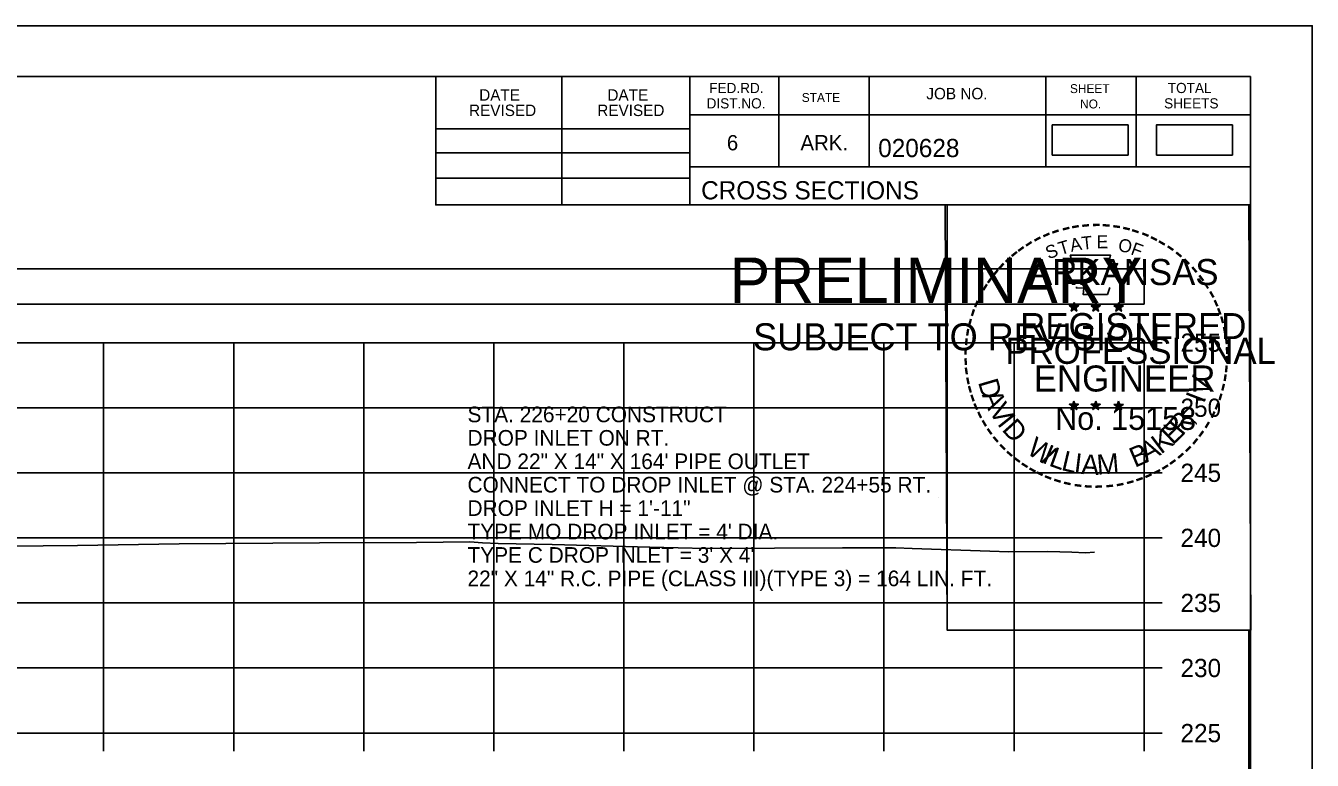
# Model space of a CAD drawing. Extents: x 1369627 to 1374022, y 380035 to 398173.
# Drawn here: x 1372162.5 to 1372261.5, y 385955.8 to 386012.2 of the extents above; entities that cross this region are included whole.
import ezdxf

# ---------------------------------------------------------------- set-up
doc = ezdxf.new("R2010")
doc.units = 0
for name, color, linetype in [('Default', 7, 'Continuous'), ('R_Axis', 7, 'Continuous'), ('R_Axis Annot', 7, 'Continuous'), ('R_Border', 7, 'Continuous'), ('R_Border PE', 7, 'Continuous'), ('R_Border Prem', 7, 'Continuous'), ('R_Exist Surface', 7, 'Continuous'), ('R_Grid', 7, 'Continuous'), ('R_No Plot', 7, 'Continuous'), ('R_Water Annot', 7, 'Continuous')]:
    doc.layers.add(name, color=color, linetype=linetype)

msp = doc.modelspace()

# ---------------------------------------------------------------- linework, layer by layer
at = {"layer": 'Default'}
for points in [[(1372241.464, 386002.306), (1372247.298, 386002.306), (1372247.298, 386004.617), (1372241.464, 386004.617)], [(1372249.484, 386002.306), (1372255.317, 386002.306), (1372255.317, 386004.617), (1372249.484, 386004.617)], [(1371948.53, 385990.848), (1372248.53, 385990.848), (1372248.53, 385993.554), (1371948.53, 385993.554)]]:
    msp.add_lwpolyline(points, close=True, dxfattribs=at)
at = {"layer": 'R_Axis'}
for p, q in [((1372248.53, 385957.885), (1372248.53, 385987.885)), ((1372249.93, 385987.885), (1372248.53, 385987.885)), ((1372249.93, 385982.885), (1372248.53, 385982.885)), ((1372249.93, 385977.885), (1372248.53, 385977.885)), ((1372249.93, 385972.885), (1372248.53, 385972.885)), ((1372249.93, 385967.885), (1372248.53, 385967.885)), ((1372249.93, 385962.885), (1372248.53, 385962.885)), ((1371948.53, 385957.885), (1372248.53, 385957.885)), ((1372168.53, 385956.485), (1372168.53, 385957.885)), ((1372178.53, 385956.485), (1372178.53, 385957.885)), ((1372188.53, 385956.485), (1372188.53, 385957.885)), ((1372198.53, 385956.485), (1372198.53, 385957.885)), ((1372208.53, 385956.485), (1372208.53, 385957.885)), ((1372218.53, 385956.485), (1372218.53, 385957.885)), ((1372228.53, 385956.485), (1372228.53, 385957.885)), ((1372238.53, 385956.485), (1372238.53, 385957.885)), ((1372248.53, 385956.485), (1372248.53, 385957.885)), ((1372249.93, 385957.885), (1372248.53, 385957.885))]:
    msp.add_line(p, q, dxfattribs=at)
at = {"layer": 'R_Border'}
for p, q in [((1371940.53, 386008.345), (1372256.71, 386008.345)), ((1372194.07, 385998.465), (1372194.07, 386008.345)), ((1372203.75, 385998.465), (1372203.75, 386008.345)), ((1372213.61, 386008.345), (1372213.61, 385998.465)), ((1372220.45, 386008.345), (1372220.45, 386001.405)), ((1372227.39, 386008.345), (1372227.39, 386001.405)), ((1372240.97, 386008.345), (1372240.97, 386001.405)), ((1372247.91, 386008.345), (1372247.91, 386001.405)), ((1372256.71, 385802.885), (1372256.71, 386008.345)), ((1372256.71, 386005.405), (1372213.61, 386005.405)), ((1372256.71, 386005.425), (1372256.71, 386005.425)), ((1372194.07, 386004.325), (1372213.61, 386004.325)), ((1372194.07, 386002.465), (1372213.61, 386002.465)), ((1372256.71, 386001.405), (1372213.61, 386001.405)), ((1372216.57, 386001.405), (1372256.71, 386001.405)), ((1372194.07, 386000.525), (1372213.61, 386000.525)), ((1372256.71, 385998.465), (1372194.07, 385998.465))]:
    msp.add_line(p, q, dxfattribs=at)
at = {"layer": 'R_Border PE'}
for p, q in [((1372242.795, 385990.72), (1372243.144, 385990.609)), ((1372242.795, 385990.72), (1372243.048, 385990.675)), ((1372242.795, 385990.72), (1372243.032, 385990.598)), ((1372242.928, 385990.312), (1372243.144, 385990.609)), ((1372242.928, 385990.312), (1372243.054, 385990.556)), ((1372242.928, 385990.312), (1372243.142, 385990.529)), ((1372243.144, 385990.974), (1372243.103, 385990.722)), ((1372243.357, 385990.312), (1372243.142, 385990.526)), ((1372243.144, 385990.609), (1372243.144, 385990.974)), ((1372243.144, 385990.974), (1372243.193, 385990.724)), ((1372243.491, 385990.72), (1372243.144, 385990.609)), ((1372243.357, 385990.312), (1372243.144, 385990.609)), ((1372243.491, 385990.72), (1372243.205, 385990.671)), ((1372243.357, 385990.312), (1372243.22, 385990.603)), ((1372243.491, 385990.72), (1372243.287, 385990.618)), ((1372244.465, 385990.72), (1372244.814, 385990.609)), ((1372244.465, 385990.72), (1372244.718, 385990.675)), ((1372244.465, 385990.72), (1372244.702, 385990.598)), ((1372244.598, 385990.312), (1372244.814, 385990.609)), ((1372244.598, 385990.312), (1372244.724, 385990.556)), ((1372244.598, 385990.312), (1372244.812, 385990.529)), ((1372244.814, 385990.974), (1372244.773, 385990.722)), ((1372245.027, 385990.312), (1372244.812, 385990.526)), ((1372244.814, 385990.609), (1372244.814, 385990.974)), ((1372244.814, 385990.974), (1372244.863, 385990.724)), ((1372245.161, 385990.72), (1372244.814, 385990.609)), ((1372245.027, 385990.312), (1372244.814, 385990.609)), ((1372245.161, 385990.72), (1372244.875, 385990.671)), ((1372245.027, 385990.312), (1372244.89, 385990.603)), ((1372245.161, 385990.72), (1372244.957, 385990.618)), ((1372246.229, 385990.708), (1372246.578, 385990.597)), ((1372246.229, 385990.708), (1372246.482, 385990.663)), ((1372246.229, 385990.708), (1372246.466, 385990.586)), ((1372246.362, 385990.3), (1372246.578, 385990.597)), ((1372246.362, 385990.3), (1372246.488, 385990.544)), ((1372246.362, 385990.3), (1372246.576, 385990.517)), ((1372246.578, 385990.962), (1372246.537, 385990.71)), ((1372246.791, 385990.3), (1372246.576, 385990.514)), ((1372246.578, 385990.597), (1372246.578, 385990.962)), ((1372246.578, 385990.962), (1372246.627, 385990.712)), ((1372246.925, 385990.708), (1372246.578, 385990.597)), ((1372246.791, 385990.3), (1372246.578, 385990.597)), ((1372246.925, 385990.708), (1372246.639, 385990.659)), ((1372246.791, 385990.3), (1372246.654, 385990.591)), ((1372246.925, 385990.708), (1372246.721, 385990.606)), ((1372243.14, 385983.401), (1372243.099, 385983.149)), ((1372243.14, 385983.036), (1372243.14, 385983.401)), ((1372243.14, 385983.401), (1372243.189, 385983.151)), ((1372244.809, 385983.401), (1372244.768, 385983.149)), ((1372244.809, 385983.036), (1372244.809, 385983.401)), ((1372244.809, 385983.401), (1372244.858, 385983.151)), ((1372246.576, 385983.391), (1372246.535, 385983.139)), ((1372246.576, 385983.026), (1372246.576, 385983.391)), ((1372246.576, 385983.391), (1372246.625, 385983.141)), ((1372242.791, 385983.147), (1372243.14, 385983.036)), ((1372242.791, 385983.147), (1372243.044, 385983.102)), ((1372242.791, 385983.147), (1372243.028, 385983.025)), ((1372242.924, 385982.739), (1372243.14, 385983.036)), ((1372242.924, 385982.739), (1372243.05, 385982.983)), ((1372242.924, 385982.739), (1372243.138, 385982.956)), ((1372243.353, 385982.739), (1372243.138, 385982.953)), ((1372243.487, 385983.147), (1372243.14, 385983.036)), ((1372243.353, 385982.739), (1372243.14, 385983.036)), ((1372243.487, 385983.147), (1372243.201, 385983.098)), ((1372243.353, 385982.739), (1372243.216, 385983.03)), ((1372243.487, 385983.147), (1372243.283, 385983.045)), ((1372244.46, 385983.147), (1372244.809, 385983.036)), ((1372244.46, 385983.147), (1372244.713, 385983.102)), ((1372244.46, 385983.147), (1372244.697, 385983.025)), ((1372244.593, 385982.739), (1372244.809, 385983.036)), ((1372244.593, 385982.739), (1372244.719, 385982.983)), ((1372244.593, 385982.739), (1372244.807, 385982.956)), ((1372245.022, 385982.739), (1372244.807, 385982.953)), ((1372245.156, 385983.147), (1372244.809, 385983.036)), ((1372245.022, 385982.739), (1372244.809, 385983.036)), ((1372245.156, 385983.147), (1372244.87, 385983.098)), ((1372245.022, 385982.739), (1372244.885, 385983.03)), ((1372245.156, 385983.147), (1372244.952, 385983.045)), ((1372246.227, 385983.137), (1372246.576, 385983.026)), ((1372246.227, 385983.137), (1372246.48, 385983.092)), ((1372246.227, 385983.137), (1372246.464, 385983.015)), ((1372246.36, 385982.729), (1372246.576, 385983.026)), ((1372246.36, 385982.729), (1372246.486, 385982.973)), ((1372246.36, 385982.729), (1372246.574, 385982.946)), ((1372246.789, 385982.729), (1372246.574, 385982.943)), ((1372246.923, 385983.137), (1372246.576, 385983.026)), ((1372246.789, 385982.729), (1372246.576, 385983.026)), ((1372246.923, 385983.137), (1372246.637, 385983.088)), ((1372246.789, 385982.729), (1372246.652, 385983.02)), ((1372246.923, 385983.137), (1372246.719, 385983.035))]:
    msp.add_line(p, q, dxfattribs=at)
for points in [[(1372242.836, 385994.598), (1372243.105, 385993.771)], [(1372246.347, 385993.676), (1372246.489, 385993.96), (1372245.804, 385993.936), (1372245.952, 385994.598), (1372242.836, 385994.598)], [(1372243.328, 385992.175), (1372243.328, 385992.088), (1372243.891, 385992.069), (1372243.837, 385991.596), (1372245.707, 385991.596), (1372245.908, 385992.132)], [(1372243.144, 385990.974), (1372243.357, 385990.312), (1372242.795, 385990.72), (1372243.491, 385990.72), (1372242.928, 385990.312), (1372243.144, 385990.974)], [(1372244.814, 385990.974), (1372245.027, 385990.312), (1372244.465, 385990.72), (1372245.161, 385990.72), (1372244.598, 385990.312), (1372244.814, 385990.974)], [(1372246.578, 385990.962), (1372246.791, 385990.3), (1372246.229, 385990.708), (1372246.925, 385990.708), (1372246.362, 385990.3), (1372246.578, 385990.962)], [(1372243.14, 385983.401), (1372243.353, 385982.739), (1372242.791, 385983.147), (1372243.487, 385983.147), (1372242.924, 385982.739), (1372243.14, 385983.401)], [(1372244.809, 385983.401), (1372245.022, 385982.739), (1372244.46, 385983.147), (1372245.156, 385983.147), (1372244.593, 385982.739), (1372244.809, 385983.401)], [(1372246.576, 385983.391), (1372246.789, 385982.729), (1372246.227, 385983.137), (1372246.923, 385983.137), (1372246.36, 385982.729), (1372246.576, 385983.391)]]:
    msp.add_lwpolyline(points, dxfattribs=at)
for centre, radius in [((1372243.143, 385990.608), 0.172), ((1372243.143, 385990.608), 0.145), ((1372243.143, 385990.608), 0.116), ((1372243.143, 385990.608), 0.0991), ((1372243.143, 385990.608), 0.0747), ((1372243.143, 385990.608), 0.0495), ((1372243.143, 385990.608), 0.0296), ((1372244.813, 385990.608), 0.172), ((1372244.813, 385990.608), 0.145), ((1372244.813, 385990.608), 0.116), ((1372244.813, 385990.608), 0.0991), ((1372244.813, 385990.608), 0.0747), ((1372244.813, 385990.608), 0.0495), ((1372244.813, 385990.608), 0.0296), ((1372246.577, 385990.596), 0.172), ((1372246.577, 385990.596), 0.145), ((1372246.577, 385990.596), 0.116), ((1372246.577, 385990.596), 0.0991), ((1372246.577, 385990.596), 0.0747), ((1372246.577, 385990.596), 0.0495), ((1372246.577, 385990.596), 0.0296), ((1372243.139, 385983.035), 0.172), ((1372243.139, 385983.035), 0.145), ((1372243.139, 385983.035), 0.116), ((1372243.139, 385983.035), 0.0991), ((1372243.139, 385983.035), 0.0747), ((1372243.139, 385983.035), 0.0495), ((1372243.139, 385983.035), 0.0296), ((1372244.808, 385983.035), 0.172), ((1372244.808, 385983.035), 0.145), ((1372244.808, 385983.035), 0.116), ((1372244.808, 385983.035), 0.0991), ((1372244.808, 385983.035), 0.0747), ((1372244.808, 385983.035), 0.0495), ((1372244.808, 385983.035), 0.0296), ((1372246.575, 385983.025), 0.172), ((1372246.575, 385983.025), 0.145), ((1372246.575, 385983.025), 0.116), ((1372246.575, 385983.025), 0.0991), ((1372246.575, 385983.025), 0.0747), ((1372246.575, 385983.025), 0.0495), ((1372246.575, 385983.025), 0.0296)]:
    msp.add_circle(centre, radius, dxfattribs=at)
at = {"layer": 'R_Exist Surface'}
msp.add_lwpolyline([(1372155.955, 385972.187), (1372166.516, 385972.301), (1372174.34, 385972.419), (1372185.124, 385972.506), (1372192.591, 385972.538), (1372196.693, 385972.572), (1372197.674, 385972.509), (1372198.859, 385972.449), (1372203.027, 385972.379), (1372210.535, 385972.168), (1372214.879, 385972.06), (1372225.352, 385972.107), (1372228.379, 385972.113), (1372229.444, 385972.129), (1372230.693, 385972.067), (1372236.664, 385971.866), (1372238.124, 385971.801), (1372241.142, 385971.837), (1372242.982, 385971.779), (1372244.029, 385971.737), (1372244.721, 385971.789)], dxfattribs=at)
at = {"layer": 'R_Grid'}
for p, q in [((1371948.53, 385987.885), (1372248.53, 385987.885)), ((1372168.53, 385957.885), (1372168.53, 385987.885)), ((1372178.53, 385957.885), (1372178.53, 385987.885)), ((1372188.53, 385957.885), (1372188.53, 385987.885)), ((1372198.53, 385957.885), (1372198.53, 385987.885)), ((1372208.53, 385957.885), (1372208.53, 385987.885)), ((1372218.53, 385957.885), (1372218.53, 385987.885)), ((1372228.53, 385957.885), (1372228.53, 385987.885)), ((1372238.53, 385957.885), (1372238.53, 385987.885)), ((1372248.53, 385957.885), (1372248.53, 385987.885)), ((1371948.53, 385982.885), (1372248.53, 385982.885)), ((1371948.53, 385977.885), (1372248.53, 385977.885)), ((1371948.53, 385972.885), (1372248.53, 385972.885)), ((1371948.53, 385967.885), (1372248.53, 385967.885)), ((1371948.53, 385962.885), (1372248.53, 385962.885)), ((1371948.53, 385957.885), (1372248.53, 385957.885))]:
    msp.add_line(p, q, dxfattribs=at)
at = {"layer": 'R_No Plot'}
for p, q in [((1371928.129, 386012.239), (1372261.462, 386012.239)), ((1372232.744, 385976.009), (1372232.744, 385976.009))]:
    msp.add_line(p, q, dxfattribs=at)
for points in [[(1371928.122, 386012.239), (1372261.462, 386012.239), (1372261.462, 385798.902), (1371928.122, 385798.902)], [(1372174.45, 386008.345), (1372194.07, 386008.345), (1372194.07, 385998.465), (1372210.182, 385998.465), (1372233.381, 385998.465), (1372233.381, 385965.794), (1372256.589, 385965.794), (1372256.71, 385802.885), (1371940.53, 385802.885), (1371940.53, 386008.345)], [(1372233.241, 385998.465), (1372256.589, 385998.465), (1372256.729, 385965.794), (1372233.381, 385965.794)]]:
    msp.add_lwpolyline(points, close=True, dxfattribs=at)

# ---------------------------------------------------------------- texts
at = {"layer": 'R_Axis Annot'}
for s, p in [('255', (1372251.33, 385987.185)), ('250', (1372251.33, 385982.185)), ('245', (1372251.33, 385977.185)), ('240', (1372251.33, 385972.185)), ('235', (1372251.33, 385967.185)), ('230', (1372251.33, 385962.185)), ('225', (1372251.33, 385957.185))]:
    msp.add_text(s, height=1.4, dxfattribs=at).set_placement(p)
at = {"layer": 'R_Border'}
for s, height, p in [('DATE', 0.8792, (1372197.408, 386006.481)), ('DATE', 0.8792, (1372207.268, 386006.481)), ('FED.RD.', 0.7819, (1372215.09, 386007.065)), ('JOB NO.', 0.8792, (1372231.79, 386006.585)), ('SHEET', 0.684, (1372242.83, 386007.065)), ('TOTAL', 0.7819, (1372250.35, 386007.065)), ('REVISED', 0.8792, (1372196.628, 386005.301)), ('REVISED', 0.8792, (1372206.488, 386005.301)), ('DIST.NO.', 0.7819, (1372214.89, 386005.885)), ('STATE', 0.684, (1372222.21, 386006.385)), ('NO.', 0.684, (1372243.61, 386005.885)), ('SHEETS', 0.7819, (1372250.07, 386005.885)), ('6', 1.172, (1372216.45, 386002.665)), ('ARK.', 1.1723, (1372222.11, 386002.665)), ('020628', 1.4, (1372228.086, 386002.144)), ('CROSS SECTIONS', 1.4, (1372214.473, 385998.895))]:
    msp.add_text(s, height=height, rotation=360, dxfattribs=at).set_placement(p)
at = {"layer": 'R_Border PE'}
for s, height, rotation, p in [('-', 1.6, 24.30721, (1372240.949, 385995.456)), ('-', 1.6, 19.17608, (1372241.583, 385995.725)), ('-', 1.6, 13.63015, (1372242.333, 385995.966)), ('-', 1.6, 10.21935, (1372243.011, 385996.128)), ('-', 1.6, 5.89682, (1372243.74, 385996.238)), ('-', 1.6, 0.18623, (1372244.512, 385996.31)), ('-', 1.6, 357.74304, (1372245.235, 385996.297)), ('-', 1.6, 352.16172, (1372245.979, 385996.241)), ('-', 1.6, 347.20489, (1372246.698, 385996.127)), ('-', 1.6, 342.3362, (1372247.333, 385995.972)), ('-', 1.6, 337.85509, (1372248.068, 385995.749)), ('-', 1.6, 36.23174, (1372239.141, 385994.374)), ('-', 1.6, 34.06357, (1372239.719, 385994.769)), ('-', 1.6, 28.79182, (1372240.316, 385995.139)), ('S', 1, 21.59401, (1372241.19, 385994.276)), ('T', 1, 16.4036, (1372242.104, 385994.607)), ('A', 1, 11.21318, (1372242.93, 385994.858)), ('T', 1, 6.02276, (1372243.779, 385995.024)), ('E', 1, 0.83234, (1372244.884, 385995.134)), ('O', 1, 350.4515, (1372246.488, 385994.924)), ('F', 1, 340.07066, (1372247.442, 385994.696)), ('-', 1.6, 334.12109, (1372248.699, 385995.478)), ('-', 1.6, 329.64089, (1372249.278, 385995.195)), ('-', 1.6, 325.86266, (1372249.921, 385994.834)), ('-', 1.6, 42.96224, (1372238.232, 385993.579)), ('-', 1.6, 38.95066, (1372238.665, 385993.996)), ('ARKANSAS', 2, 360, (1372239.688, 385992.31)), ('-', 1.6, 320.52971, (1372250.531, 385994.408)), ('-', 1.6, 315.57859, (1372251.13, 385993.92)), ('-', 1.6, 50.61417, (1372237.381, 385992.615)), ('-', 1.6, 48.42305, (1372237.784, 385993.101)), ('-', 1.6, 309.87973, (1372251.699, 385993.37)), ('-', 1.6, 58.07063, (1372236.643, 385991.521)), ('-', 1.6, 54.23247, (1372236.968, 385992.048)), ('-', 1.6, 306.65218, (1372252.224, 385992.768)), ('-', 1.4, 303.67529, (1372252.71, 385992.2)), ('-', 1.6, 62.87135, (1372236.33, 385990.907)), ('-', 1.6, 299.66835, (1372253.029, 385991.593)), ('-', 1.6, 72.39447, (1372235.852, 385989.666)), ('-', 1.6, 67.77427, (1372236.071, 385990.296)), ('-', 1.6, 294.66279, (1372253.353, 385990.981)), ('-', 1.6, 290.57283, (1372253.61, 385990.404)), ('-', 1.6, 75.46096, (1372235.655, 385988.952)), ('REGISTERED', 2, 360, (1372239.01, 385988.161)), ('-', 1.6, 285.12326, (1372253.844, 385989.824)), ('-', 1.6, 81.20126, (1372235.523, 385988.239)), ('-', 1.6, 280.54934, (1372254.044, 385989.082)), ('-', 1.6, 89.06224, (1372235.422, 385986.847)), ('-', 1.6, 85.18634, (1372235.447, 385987.548)), ('PROFESSIONAL', 2, 360, (1372237.862, 385986.257)), ('-', 1.6, 276.59616, (1372254.206, 385988.314)), ('-', 1.6, 274.33011, (1372254.266, 385987.592)), ('-', 1.6, 94.19588, (1372235.457, 385986.122)), ('-', 1.6, 269.94067, (1372254.3, 385986.96)), ('-', 1.6, 98.94793, (1372235.529, 385985.455)), ('ENGINEER', 2, 360, (1372240.049, 385984.132)), ('V', 1.54, 72.65729, (1372253.345, 385983.7)), ('-', 1.6, 260.99529, (1372254.21, 385985.64)), ('-', 1.6, 263.5172, (1372254.281, 385986.294)), ('-', 1.6, 101.71495, (1372235.664, 385984.722)), ('-', 1.6, 105.45785, (1372235.826, 385984.127)), ('D', 1.54, 286.28478, (1372235.753, 385984.86)), ('-', 1.6, 255.7626, (1372254.1, 385984.962)), ('-', 1.6, 109.08742, (1372236.041, 385983.496)), ('A', 1.54, 292.78351, (1372236.046, 385983.858)), ('V', 1.54, 300.79357, (1372236.56, 385982.679)), ('I', 1.54, 69.03009, (1372253.123, 385983.161)), ('-', 1.6, 252.86809, (1372253.919, 385984.242)), ('-', 1.6, 114.06432, (1372236.295, 385982.9)), ('-', 1.6, 115.72885, (1372236.6, 385982.282)), ('I', 1.54, 308.35023, (1372237.191, 385981.642)), ('No. 15158', 1.757, 360, (1372241.691, 385981.181)), ('R', 1.54, 50.36514, (1372251.473, 385980.672)), ('-', 1.6, 244.61971, (1372253.434, 385982.94)), ('-', 1.6, 247.88866, (1372253.696, 385983.569)), ('-', 1.6, 120.44712, (1372236.957, 385981.696)), ('D', 1.54, 311.97742, (1372237.541, 385981.176)), ('E', 1.54, 44.01755, (1372250.739, 385979.964)), (',', 1.54, 57.4684, (1372252.196, 385981.554)), ('-', 1.6, 239.07125, (1372253.04, 385982.188)), ('-', 1.6, 125.89344, (1372237.36, 385981.135)), ('-', 1.6, 130.71812, (1372237.822, 385980.583)), ('W', 1.54, 328.07311, (1372239.42, 385979.41)), ('K', 1.54, 36.91429, (1372249.83, 385979.274)), ('-', 1.6, 231.25377, (1372252.208, 385980.969)), ('-', 1.6, 233.84524, (1372252.638, 385981.535)), ('-', 1.6, 134.22381, (1372238.339, 385980.038)), ('-', 1.6, 138.93382, (1372238.864, 385979.574)), ('I', 1.54, 336.6877, (1372240.607, 385978.701)), ('L', 1.54, 340.3149, (1372241.137, 385978.457)), ('L', 1.54, 346.66249, (1372242.096, 385978.112)), ('B', 1.54, 22.8589, (1372247.816, 385978.263)), ('A', 1.54, 28.90423, (1372248.712, 385978.637)), ('-', 1.6, 221.08509, (1372251.207, 385979.896)), ('-', 1.6, 225.76533, (1372251.729, 385980.405)), ('-', 1.6, 144.64634, (1372239.42, 385979.168)), ('-', 1.6, 148.08978, (1372239.981, 385978.797)), ('I', 1.54, 353.01009, (1372243.088, 385977.876)), ('A', 1.54, 356.63729, (1372243.665, 385977.79)), ('M', 1.54, 4.64735, (1372244.95, 385977.732)), ('-', 1.6, 212.24909, (1372250.124, 385979.037)), ('-', 1.6, 215.73633, (1372250.658, 385979.424)), ('-', 1.6, 151.57039, (1372240.56, 385978.472)), ('-', 1.6, 154.60019, (1372241.082, 385978.225)), ('-', 1.6, 158.56121, (1372241.706, 385977.971)), ('AAMU', 0.00002, 360, (1372244.742, 385977.727)), ('-', 1.6, 199.46435, (1372248.311, 385978.095)), ('-', 1.6, 204.25161, (1372248.942, 385978.372)), ('-', 1.6, 207.35684, (1372249.566, 385978.691)), ('-', 1.6, 162.79826, (1372242.393, 385977.758)), ('-', 1.6, 167.55551, (1372243.108, 385977.594)), ('-', 1.6, 173.11546, (1372243.88, 385977.484)), ('-', 1.6, 176.51827, (1372244.628, 385977.431)), ('-', 1.6, 181.59176, (1372245.372, 385977.45)), ('-', 1.6, 185.81666, (1372246.181, 385977.526)), ('-', 1.6, 191.28576, (1372246.917, 385977.658)), ('-', 1.6, 195.47429, (1372247.646, 385977.857))]:
    msp.add_text(s, height=height, rotation=rotation, dxfattribs=at).set_placement(p)
at = {"layer": 'R_Border Prem'}
for s, height, p in [('PRELIMINARY', 3.5, (1372216.661, 385990.928)), ('DWB', 0.01, (1372217.408, 385992.777)), ('SUBJECT TO REVISION', 2.07511, (1372218.47, 385987.299))]:
    msp.add_text(s, height=height, rotation=360, dxfattribs=at).set_placement(p)
at = {"layer": 'R_Water Annot'}
for s, p in [('STA. 226+20 CONSTRUCT', (1372196.509, 385981.771)), ('DROP INLET ON RT.', (1372196.509, 385979.971)), ('AND 22" X 14" X 164\' PIPE OUTLET', (1372196.509, 385978.171)), ('CONNECT TO DROP INLET @ STA. 224+55 RT.', (1372196.509, 385976.371)), ('DROP INLET H = 1\'-11"', (1372196.509, 385974.571)), ("TYPE MO DROP INLET = 4' DIA.", (1372196.509, 385972.771)), ("TYPE C DROP INLET = 3' X 4'", (1372196.509, 385970.971)), ('22" X 14" R.C. PIPE (CLASS III)(TYPE 3) = 164 LIN. FT.', (1372196.509, 385969.171))]:
    msp.add_text(s, height=1.2, dxfattribs=at).set_placement(p)

doc.saveas('drawing.dxf')
